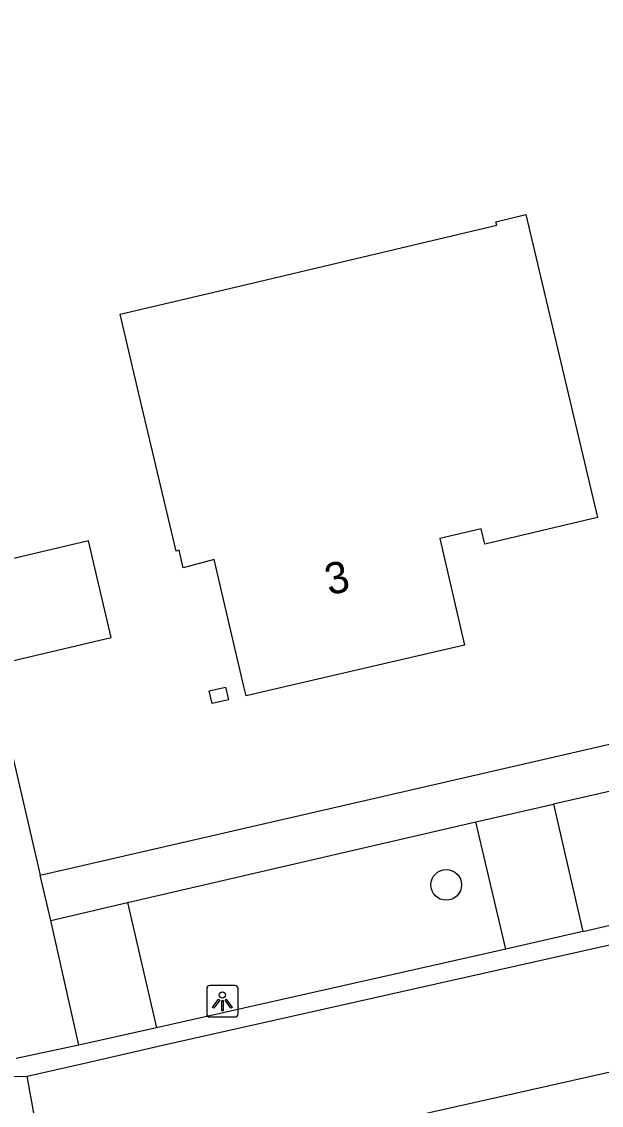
# Model space of a CAD drawing. Extents: x 156414 to 157775, y 382335 to 383765.
# Drawn here: x 156603.98 to 156622.44, y 383236.66 to 383271.18 of the extents above; entities that cross this region are included whole.
import ezdxf

# ---------------------------------------------------------------- set-up
doc = ezdxf.new("R2010")
doc.units = 0
for name, color, linetype in [('IMGEO_Boom', 7, 'Continuous'), ('IMGEO_Lichtpunt', 7, 'Continuous'), ('IMGEO_Pand', 7, 'Continuous'), ('IMGEO_Pand_nummerreeks', 7, 'Continuous'), ('IMGEO_Parkeervlak_open', 7, 'Continuous'), ('IMGEO_Rijbaan_lokaal_gesloten', 7, 'Continuous'), ('IMGEO_Rijbaan_lokaal_open', 7, 'Continuous'), ('IMGEO_Voetpad_open', 7, 'Continuous')]:
    doc.layers.add(name, color=color, linetype=linetype)

msp = doc.modelspace()

# ---------------------------------------------------------------- linework, layer by layer
at = {"layer": 'IMGEO_Boom'}
msp.add_circle((156617.502, 383243.685), 0.489, dxfattribs=at)
at = {"layer": 'IMGEO_Lichtpunt'}
for p, q in [((156609.875, 383240.38), (156609.875, 383239.573)), ((156609.875, 383240.38), (156609.875, 383239.573)), ((156610.777, 383240.475), (156609.969, 383240.475)), ((156610.777, 383240.475), (156609.969, 383240.475)), ((156610.871, 383239.573), (156610.871, 383240.38)), ((156610.871, 383239.573), (156610.871, 383240.38)), ((156609.969, 383239.479), (156610.777, 383239.479)), ((156609.969, 383239.479), (156610.777, 383239.479))]:
    msp.add_line(p, q, dxfattribs=at)
for points in [[(156610.249, 383240.044), (156610.288, 383240.016), (156610.1, 383239.754), (156610.062, 383239.781), (156610.249, 383240.044)], [(156610.351, 383239.996), (156610.398, 383239.996), (156610.398, 383239.674), (156610.351, 383239.674), (156610.351, 383239.996)], [(156610.461, 383240.016), (156610.499, 383240.043), (156610.686, 383239.781), (156610.647, 383239.753), (156610.461, 383240.016)]]:
    msp.add_lwpolyline(points, dxfattribs=at)
msp.add_circle((156610.374, 383240.178), 0.0994, dxfattribs=at)
for centre, start, end in [((156609.969, 383240.38), 90, 180), ((156609.969, 383240.38), 90, 180), ((156610.777, 383240.38), 0, 90), ((156610.777, 383240.38), 0, 90), ((156609.969, 383239.573), 180, 270), ((156609.969, 383239.573), 180, 270), ((156610.777, 383239.573), 270, 0), ((156610.777, 383239.573), 270, 360)]:
    msp.add_arc(centre, 0.0946, start, end, dxfattribs=at)
at = {"layer": 'IMGEO_Pand'}
for points in [[(156622.323, 383255.392), (156618.728, 383254.541), (156618.613, 383255.027), (156617.299, 383254.716), (156618.089, 383251.316), (156612.41, 383249.999), (156611.126, 383249.702), (156611.056, 383249.999), (156610.117, 383254.046), (156609.128, 383253.788), (156608.997, 383254.342), (156608.899, 383254.319), (156607.712, 383259.33), (156607.113, 383261.861), (156610.956, 383262.771), (156619.111, 383264.703), (156619.085, 383264.81), (156620.039, 383265.036), (156622.323, 383255.392)], [(156602.68, 383253.832), (156603.409, 383250.754), (156606.836, 383251.566), (156606.106, 383254.644), (156602.68, 383253.832)], [(156610.478, 383249.988), (156610.569, 383249.578), (156610.044, 383249.458), (156609.951, 383249.867), (156610.478, 383249.988)]]:
    msp.add_lwpolyline(points, dxfattribs=at)
at = {"layer": 'IMGEO_Parkeervlak_open'}
for points in [[(156619.399, 383241.641), (156618.446, 383245.689)], [(156607.348, 383243.12), (156608.272, 383239.135)]]:
    msp.add_lwpolyline(points, dxfattribs=at)
at = {"layer": 'IMGEO_Rijbaan_lokaal_gesloten'}
for points in [[(156604.153, 383237.588), (156605.937, 383237.996), (156608.429, 383238.567), (156638.408, 383245.297), (156708.386, 383261.419), (156716.377, 383263.265)], [(156717.235, 383259.398), (156646.059, 383242.959), (156606.812, 383234.139)], [(156604.859, 383233.7), (156604.153, 383237.588)]]:
    msp.add_lwpolyline(points, dxfattribs=at)
msp.add_arc((156603.882, 383244.023), 6.441, 194.0076, 272.4103, dxfattribs=at)
at = {"layer": 'IMGEO_Rijbaan_lokaal_open'}
for points in [[(156624.273, 383247.016), (156620.92, 383246.257)], [(156620.92, 383246.257), (156621.854, 383242.201)], [(156621.854, 383242.201), (156625.241, 383242.984)], [(156621.854, 383242.201), (156619.399, 383241.641)], [(156619.399, 383241.641), (156608.272, 383239.135)], [(156608.272, 383239.135), (156605.803, 383238.582)], [(156605.803, 383238.582), (156603.81, 383238.151)]]:
    msp.add_lwpolyline(points, dxfattribs=at)
at = {"layer": 'IMGEO_Voetpad_open'}
for points in [[(156598.159, 383271.89), (156599.282, 383267.009), (156603.053, 383250.509), (156603.172, 383250), (156604.575, 383243.99)], [(156604.575, 383243.99), (156623.906, 383248.448), (156630.635, 383250), (156649.739, 383254.376), (156662.954, 383257.457), (156676.069, 383260.522)], [(156618.446, 383245.689), (156620.92, 383246.257)], [(156607.348, 383243.12), (156618.446, 383245.689)], [(156604.91, 383242.554), (156604.575, 383243.99)], [(156604.91, 383242.554), (156607.348, 383243.12)], [(156605.803, 383238.582), (156604.91, 383242.554)]]:
    msp.add_lwpolyline(points, dxfattribs=at)

# ---------------------------------------------------------------- texts
at = {"layer": 'IMGEO_Pand_nummerreeks'}
msp.add_text('3', height=1, rotation=13.052, dxfattribs=at).set_placement((156613.77, 383252.902))

doc.saveas('drawing.dxf')
